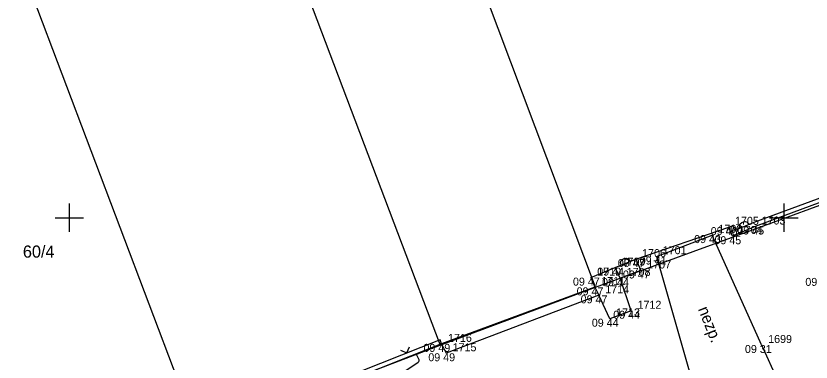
# Model space of a CAD drawing. Extents: x -703403 to -701924, y -1022520 to -1021856.
# Drawn here: x -702976.87 to -702949.05, y -1021980.06 to -1021967.93 of the extents above; entities that cross this region are included whole.
import ezdxf

# ---------------------------------------------------------------- set-up
doc = ezdxf.new("R2010")
doc.units = 0
for name, color, linetype in [('Ex_Minor Contours', 7, 'Continuous'), ('Z_body', 7, 'Continuous'), ('Z_body_cisla', 7, 'Continuous'), ('Z_body_vysky_redukovane', 7, 'Continuous'), ('Z_budova', 7, 'Continuous'), ('Z_hektometricka_sit', 7, 'Continuous'), ('Z_katastr_cisla_stavebni', 7, 'Continuous'), ('Z_katastr_hranice', 7, 'Continuous'), ('Z_katastr_vnitrni_kresba', 7, 'Continuous'), ('Z_ploty', 7, 'Continuous'), ('Z_ploty_znacky', 7, 'Continuous'), ('Z_popisy', 7, 'Continuous'), ('Z_rozhranni', 7, 'Continuous'), ('Z_vstupy', 7, 'Continuous')]:
    doc.layers.add(name, color=color, linetype=linetype)

# ---------------------------------------------------------------- blocks, each defined once
blk = doc.blocks.new('POINT_DISPLAY')
blk.add_line((0, 0), (0, 0))
blk = doc.blocks.new('Z212')
for p, q in [((-0.17, 0.17), (0, 0)), ((0, 0), (0.17, 0.17))]:
    blk.add_line(p, q)
blk = doc.blocks.new('Z216')
for p, q in [((-0.17, 0), (-0.15, 0.1)), ((-0.15, 0.1), (-0.1, 0.15)), ((-0.1, 0.15), (-0.03, 0.17)), ((-0.03, 0.17), (0.03, 0.17)), ((0.03, 0.17), (0.1, 0.15)), ((0.1, 0.15), (0.15, 0.1)), ((0.15, 0.1), (0.17, 0))]:
    blk.add_line(p, q)

msp = doc.modelspace()

# ---------------------------------------------------------------- linework, layer by layer
at = {"layer": 'Ex_Minor Contours'}
msp.add_lwpolyline([(-702965.058, -1021981.58), (-702962.793, -1021980.056), (-702962.769, -1021980.035), (-702962.757, -1021980.012), (-702962.757, -1021979.985), (-702962.767, -1021979.956), (-702962.862, -1021979.77)], dxfattribs=at)
at = {"layer": 'Z_budova'}
for p, q in [((-702956.75, -1021977.1), (-702956.62, -1021977.44)), ((-702956.62, -1021977.44), (-702961.98, -1021979.42)), ((-702961.98, -1021979.42), (-702962.03, -1021979.28))]:
    msp.add_line(p, q, dxfattribs=at)
at = {"layer": 'Z_hektometricka_sit'}
for p, q in [((-702975, -1021974.5), (-702975, -1021975.5)), ((-702950, -1021974.5), (-702950, -1021975.5)), ((-702975.5, -1021975), (-702974.5, -1021975)), ((-702950.5, -1021975), (-702949.5, -1021975))]:
    msp.add_line(p, q, dxfattribs=at)
at = {"layer": 'Z_katastr_hranice'}
for p, q in [((-702970.09, -1021958.16), (-702962.02, -1021979.47)), ((-702950.36, -1021975.16), (-702937.49, -1021970.36)), ((-702956.59, -1021977.43), (-702950.36, -1021975.16)), ((-702962.02, -1021979.47), (-702956.59, -1021977.43)), ((-702970.45, -1021982.66), (-702962.02, -1021979.47))]:
    msp.add_line(p, q, dxfattribs=at)
at = {"layer": 'Z_katastr_vnitrni_kresba'}
for p, q in [((-702956.59, -1021977.43), (-702962.85, -1021960.75)), ((-702970.45, -1021982.66), (-702978.54, -1021961.28))]:
    msp.add_line(p, q, dxfattribs=at)
at = {"layer": 'Z_ploty'}
for p, q in [((-702940.27, -1021971.17), (-702951.05, -1021975.17)), ((-702940.22, -1021971.31), (-702951, -1021975.31)), ((-702951.93, -1021975.33), (-702951.79, -1021975.27)), ((-702951.8, -1021975.65), (-702951.93, -1021975.33)), ((-702951, -1021975.31), (-702951.8, -1021975.65)), ((-702951.72, -1021975.45), (-702951.79, -1021975.27)), ((-702951.05, -1021975.17), (-702951.72, -1021975.45)), ((-702955.9, -1021976.75), (-702955.18, -1021976.45)), ((-702955.18, -1021976.45), (-702955, -1021976.85)), ((-702955.73, -1021977.12), (-702955.9, -1021976.75)), ((-702955, -1021976.85), (-702955.73, -1021977.12)), ((-702961.98, -1021979.42), (-702965.51, -1021980.82)), ((-702962.03, -1021979.28), (-702965.46, -1021980.64))]:
    msp.add_line(p, q, dxfattribs=at)
at = {"layer": 'Z_rozhranni'}
for p, q in [((-702954.46, -1021976.36), (-702952.51, -1021975.61)), ((-702950.78, -1021979.46), (-702952.51, -1021975.61)), ((-702954.46, -1021976.36), (-702953.29, -1021980.45)), ((-702955.34, -1021978.26), (-702955.73, -1021977.12)), ((-702956.62, -1021977.44), (-702956.48, -1021977.72)), ((-702956.48, -1021977.72), (-702961.81, -1021979.75)), ((-702956.09, -1021978.54), (-702956.48, -1021977.72)), ((-702955.34, -1021978.26), (-702956.09, -1021978.54)), ((-702961.98, -1021979.42), (-702961.81, -1021979.75)), ((-702950.78, -1021979.46), (-702950.12, -1021980.91))]:
    msp.add_line(p, q, dxfattribs=at)
at = {"layer": 'Z_vstupy'}
for p, q in [((-702955.18, -1021976.45), (-702951.93, -1021975.33)), ((-702956.75, -1021977.1), (-702955.9, -1021976.75))]:
    msp.add_line(p, q, dxfattribs=at)

# ---------------------------------------------------------------- block references
at = {"layer": 'Z_body'}
for p in [(-702951.93, -1021975.33), (-702951, -1021975.31), (-702952.51, -1021975.61), (-702951.8, -1021975.65), (-702955.18, -1021976.45), (-702954.46, -1021976.36), (-702955.9, -1021976.75), (-702955, -1021976.85), (-702956.75, -1021977.1), (-702955.73, -1021977.12), (-702956.62, -1021977.44), (-702956.48, -1021977.72), (-702955.34, -1021978.26), (-702956.09, -1021978.54), (-702961.98, -1021979.42), (-702950.78, -1021979.46), (-702961.81, -1021979.75)]:
    msp.add_blockref('POINT_DISPLAY', p, dxfattribs=at)
at = {"layer": 'Z_ploty_znacky'}
for name, p, rotation in [('Z216', (-702951.38, -1021975.31), 22.999999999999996), ('Z216', (-702955.54, -1021976.6), 22.6), ('Z212', (-702963.19, -1021979.74), 21.7)]:
    msp.add_blockref(name, p, dxfattribs=dict(at, rotation=rotation))

# ---------------------------------------------------------------- texts
at = {"layer": 'Z_body_cisla'}
for s, p in [('1705', (-702951.71, -1021975.25)), ('1703', (-702950.78, -1021975.24)), ('1700', (-702952.29, -1021975.53)), ('1704', (-702951.58, -1021975.57)), ('1706', (-702954.96, -1021976.38)), ('1701', (-702954.24, -1021976.28)), ('1709', (-702955.68, -1021976.68)), ('1707', (-702954.78, -1021976.78)), ('1710', (-702956.53, -1021977.03)), ('1708', (-702955.5, -1021977.04)), ('1711', (-702956.39, -1021977.36)), ('1714', (-702956.25, -1021977.65)), ('1712', (-702955.12, -1021978.19)), ('1713', (-702955.87, -1021978.46)), ('1716', (-702961.75, -1021979.35)), ('1699', (-702950.55, -1021979.39)), ('1715', (-702961.59, -1021979.68))]:
    msp.add_text(s, height=0.28, dxfattribs=at).set_placement(p)
at = {"layer": 'Z_body_vysky_redukovane'}
for s, p in [('09 46', (-702952.56, -1021975.61)), ('09 45', (-702951.63, -1021975.59)), ('09 43', (-702953.14, -1021975.89)), ('09 45', (-702952.43, -1021975.93)), ('09 47', (-702955.81, -1021976.73)), ('09 41', (-702955.043, -1021976.64)), ('09 44', (-702956.53, -1021977.03)), ('09 47', (-702955.63, -1021977.13)), ('09 47', (-702957.38, -1021977.38)), ('09 44', (-702956.36, -1021977.4)), ('09 36', (-702949.25, -1021977.39)), ('09 47', (-702957.25, -1021977.72)), ('09 47', (-702957.11, -1021978)), ('09 44', (-702955.97, -1021978.54)), ('09 44', (-702956.72, -1021978.82)), ('09 49', (-702962.61, -1021979.7)), ('09 31', (-702951.363, -1021979.74)), ('09 49', (-702962.44, -1021980.03))]:
    msp.add_text(s, height=0.28, dxfattribs=at).set_placement(p)
at = {"layer": 'Z_katastr_cisla_stavebni'}
msp.add_text('60/4', height=0.425, dxfattribs=at).set_placement((-702976.623, -1021976.4))
at = {"layer": 'Z_popisy'}
msp.add_text('nezp.', height=0.4, rotation=291.6, dxfattribs=at).set_placement((-702953.01, -1021978.2))

doc.saveas('drawing.dxf')
